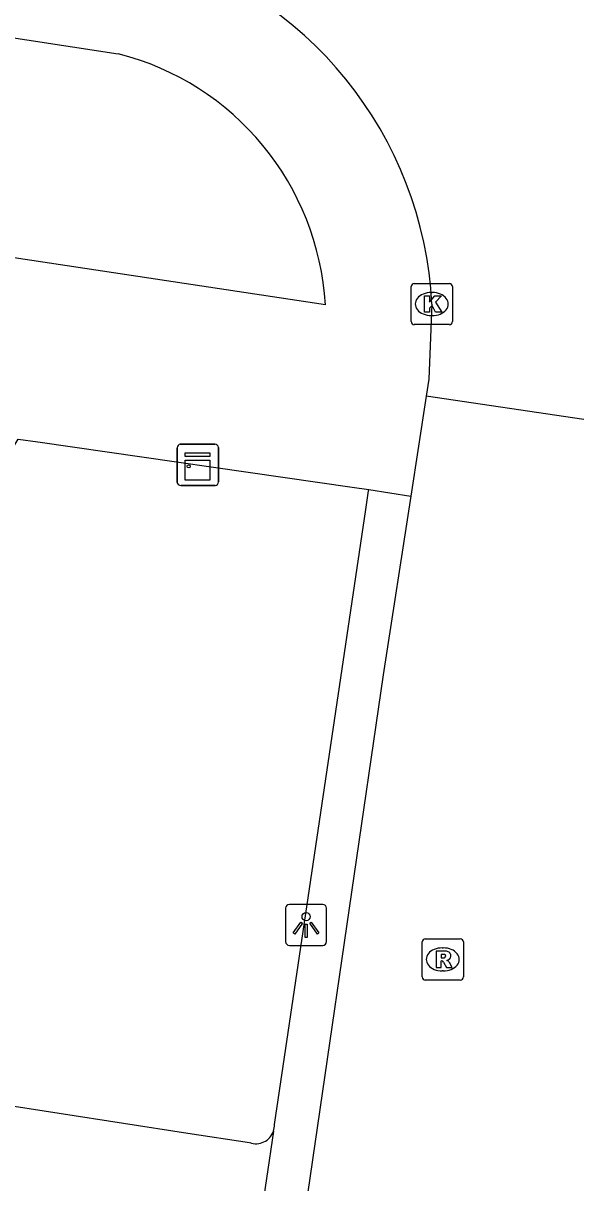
# Model space of a CAD drawing. Extents: x 163010 to 163853, y 382793 to 383982.
# Drawn here: x 163730.48 to 163744.1, y 383154.45 to 383182.61 of the extents above; entities that cross this region are included whole.
import ezdxf

# ---------------------------------------------------------------- set-up
doc = ezdxf.new("R2010")
doc.units = 0
for name, color, linetype in [('IMGEO_Kast', 7, 'Continuous'), ('IMGEO_Kolk', 7, 'Continuous'), ('IMGEO_Lichtpunt', 7, 'Continuous'), ('IMGEO_Rijbaan_lokaal_open', 7, 'Continuous'), ('IMGEO_Rioolput', 7, 'Continuous'), ('IMGEO_Voetpad_open', 7, 'Continuous')]:
    doc.layers.add(name, color=color, linetype=linetype)

msp = doc.modelspace()

# ---------------------------------------------------------------- linework, layer by layer
at = {"layer": 'IMGEO_Kast'}
for p, q in [((163734.221, 383171.462), (163734.221, 383172.303)), ((163734.221, 383172.303), (163734.221, 383171.462)), ((163734.296, 383172.387), (163735.137, 383172.387)), ((163735.137, 383172.387), (163734.296, 383172.387)), ((163735.221, 383172.312), (163735.221, 383171.471)), ((163735.221, 383171.471), (163735.221, 383172.312)), ((163735.146, 383171.387), (163734.305, 383171.387)), ((163734.305, 383171.387), (163735.146, 383171.387))]:
    msp.add_line(p, q, dxfattribs=at)
for points in [[(163734.416, 383172.177), (163735.016, 383172.177), (163735.016, 383172.092), (163734.416, 383172.092), (163734.416, 383172.177)], [(163734.416, 383172.002), (163735.016, 383172.002), (163735.016, 383171.513), (163734.416, 383171.513), (163734.416, 383172.002)]]:
    msp.add_lwpolyline(points, dxfattribs=at)
msp.add_circle((163734.5, 383171.851), 0.0377, dxfattribs=at)
for centre, start, end in [((163734.299, 383172.309), 92.4484, 184.2845), ((163734.299, 383172.309), 92.4484, 184.2845), ((163735.143, 383172.309), 2.4484, 94.2845), ((163735.143, 383172.309), 2.4484, 94.2845), ((163734.299, 383171.465), 182.4484, 274.2845), ((163734.299, 383171.465), 182.4484, 274.2845), ((163735.143, 383171.465), 272.4484, 4.2845), ((163735.143, 383171.465), 272.4484, 4.2845)]:
    msp.add_arc(centre, 0.0779, start, end, dxfattribs=at)
at = {"layer": 'IMGEO_Kolk'}
for p, q in [((163739.905, 383175.366), (163739.905, 383176.218)), ((163739.98, 383176.292), (163740.832, 383176.292)), ((163740.906, 383176.218), (163740.906, 383175.366)), ((163740.393, 383176.072), (163740.418, 383176.072)), ((163740.416, 383175.512), (163740.391, 383175.512)), ((163740.832, 383175.292), (163739.98, 383175.292))]:
    msp.add_line(p, q, dxfattribs=at)
for points in [[(163739.905, 383175.366), (163739.905, 383176.218)], [(163739.98, 383176.292), (163740.832, 383176.292)], [(163740.906, 383176.218), (163740.906, 383175.366)], [(163740.226, 383175.992), (163740.349, 383175.992), (163740.349, 383175.841), (163740.479, 383175.992), (163740.643, 383175.992), (163740.497, 383175.841), (163740.65, 383175.592), (163740.498, 383175.592), (163740.413, 383175.756), (163740.349, 383175.689), (163740.349, 383175.592), (163740.226, 383175.592), (163740.226, 383175.992)], [(163740.832, 383175.292), (163739.98, 383175.292)]]:
    msp.add_lwpolyline(points, dxfattribs=at)
for centre, start, end in [((163739.982, 383176.216), 91.552, 178.448), ((163739.982, 383176.216), 91.552, 178.448), ((163740.83, 383176.216), 1.552, 88.448), ((163740.83, 383176.216), 1.552, 88.448), ((163739.982, 383175.368), 181.552, 268.448), ((163739.982, 383175.368), 181.552, 268.448), ((163740.83, 383175.368), 271.552, 358.448), ((163740.83, 383175.368), 271.552, 358.448)]:
    msp.add_arc(centre, 0.0765, start, end, dxfattribs=at)
for centre, major_axis, ratio, start_param, end_param in [((163740.392, 383175.792), (-0.387, 0.002), 0.722429, 4.712389, 7.853982), ((163740.417, 383175.792), (-0.39, 0.002), 0.717154, 1.570796, 4.712389)]:
    msp.add_ellipse(centre, major_axis=major_axis, ratio=ratio, start_param=start_param, end_param=end_param, dxfattribs=at)
at = {"layer": 'IMGEO_Lichtpunt'}
for p, q in [((163736.853, 383161.116), (163736.853, 383160.309)), ((163736.853, 383161.116), (163736.853, 383160.309)), ((163737.755, 383161.211), (163736.947, 383161.211)), ((163737.755, 383161.211), (163736.947, 383161.211)), ((163737.849, 383160.309), (163737.849, 383161.116)), ((163737.849, 383160.309), (163737.849, 383161.116)), ((163736.947, 383160.215), (163737.755, 383160.215)), ((163736.947, 383160.215), (163737.755, 383160.215))]:
    msp.add_line(p, q, dxfattribs=at)
for points in [[(163737.227, 383160.78), (163737.266, 383160.752), (163737.078, 383160.49), (163737.04, 383160.517), (163737.227, 383160.78)], [(163737.329, 383160.732), (163737.376, 383160.732), (163737.376, 383160.41), (163737.329, 383160.41), (163737.329, 383160.732)], [(163737.439, 383160.752), (163737.477, 383160.779), (163737.664, 383160.517), (163737.625, 383160.489), (163737.439, 383160.752)]]:
    msp.add_lwpolyline(points, dxfattribs=at)
msp.add_circle((163737.352, 383160.914), 0.0994, dxfattribs=at)
for centre, start, end in [((163736.947, 383161.116), 90, 180), ((163736.947, 383161.116), 90, 180), ((163737.755, 383161.116), 0, 90), ((163737.755, 383161.116), 0, 90), ((163736.947, 383160.309), 180, 270), ((163736.947, 383160.309), 180, 270), ((163737.755, 383160.309), 270, 0), ((163737.755, 383160.309), 270, 360)]:
    msp.add_arc(centre, 0.0946, start, end, dxfattribs=at)
at = {"layer": 'IMGEO_Rijbaan_lokaal_open'}
for points in [[(163740.406, 383175.792), (163740.334, 383173.964), (163740.271, 383173.557)], [(163740.271, 383173.557), (163739.894, 383171.129)], [(163744.099, 383172.988), (163740.271, 383173.557)], [(163739.894, 383171.129), (163739.221, 383166.789), (163736.913, 383150.948)]]:
    msp.add_lwpolyline(points, dxfattribs=at)
msp.add_arc((163731.017, 383175.33), 9.401, 2.82, 75.2632, dxfattribs=at)
at = {"layer": 'IMGEO_Rioolput'}
for p, q in [((163740.171, 383159.449), (163740.171, 383160.301)), ((163740.246, 383160.375), (163741.098, 383160.375)), ((163740.659, 383160.155), (163740.684, 383160.155)), ((163741.172, 383160.301), (163741.172, 383159.449)), ((163740.682, 383159.595), (163740.657, 383159.595)), ((163741.098, 383159.375), (163740.246, 383159.375))]:
    msp.add_line(p, q, dxfattribs=at)
for points in [[(163740.171, 383159.449), (163740.171, 383160.301)], [(163740.246, 383160.375), (163741.098, 383160.375)], [(163741.172, 383160.301), (163741.172, 383159.449)], [(163740.76, 383160.073), (163740.508, 383160.075), (163740.508, 383159.675)], [(163740.686, 383159.994), (163740.632, 383159.994), (163740.632, 383159.913)], [(163740.632, 383159.913), (163740.684, 383159.913)], [(163740.508, 383159.675), (163740.632, 383159.675), (163740.632, 383159.837), (163740.643, 383159.837)], [(163740.69, 383159.808), (163740.761, 383159.675), (163740.901, 383159.675), (163740.836, 383159.801)], [(163741.098, 383159.375), (163740.246, 383159.375)]]:
    msp.add_lwpolyline(points, dxfattribs=at)
for centre, radius, start, end in [((163740.248, 383160.299), 0.0765, 91.552, 178.448), ((163740.248, 383160.299), 0.0765, 91.552, 178.448), ((163741.096, 383160.299), 0.0765, 1.552, 88.448), ((163741.096, 383160.299), 0.0765, 1.552, 88.448), ((163740.668, 383160.102), 0.19, 274.7715, 282.9687), ((163740.692, 383159.898), 0.0964, 77.0061, 93.1865), ((163740.706, 383159.955), 0.0378, 276.6634, 79.6772), ((163740.759, 383159.963), 0.109, 350.3612, 89.416), ((163740.757, 383159.963), 0.112, 277.5842, 350.9817), ((163740.642, 383159.784), 0.0533, 26.0293, 88.6989), ((163740.741, 383159.748), 0.108, 29.5134, 73.7905), ((163740.248, 383159.451), 0.0765, 181.552, 268.448), ((163740.248, 383159.451), 0.0765, 181.552, 268.448), ((163741.096, 383159.451), 0.0765, 271.552, 358.448), ((163741.096, 383159.451), 0.0765, 271.552, 358.448)]:
    msp.add_arc(centre, radius, start, end, dxfattribs=at)
for centre, major_axis, ratio, start_param, end_param in [((163740.658, 383159.875), (-0.387, 0.002), 0.722429, 4.712389, 7.853982), ((163740.683, 383159.875), (-0.39, 0.002), 0.717154, 1.570796, 4.712389)]:
    msp.add_ellipse(centre, major_axis=major_axis, ratio=ratio, start_param=start_param, end_param=end_param, dxfattribs=at)
at = {"layer": 'IMGEO_Voetpad_open'}
for points in [[(163713.242, 383179.484), (163714.024, 383184.749), (163732.787, 383181.871)], [(163737.821, 383175.776), (163727.245, 383177.372), (163713.242, 383179.484)], [(163730.167, 383172.202), (163730.358, 383172.511), (163730.834, 383172.445), (163738.469, 383171.348), (163738.875, 383171.285)], [(163736.584, 383155.863), (163738.807, 383170.8), (163738.87, 383171.257), (163738.875, 383171.285)], [(163738.875, 383171.285), (163739.894, 383171.129)], [(163728.218, 383156.628), (163734.479, 383155.658), (163735.981, 383155.426)], [(163736.56, 383155.701), (163736.218, 383153.406)]]:
    msp.add_lwpolyline(points, dxfattribs=at)
for centre, radius, start, end in [((163731.139, 383175.384), 6.693, 3.3587, 75.7495), ((163736.136, 383155.848), 0.449, 249.8784, 340.933), ((163736.106, 383155.851), 0.478, 341.7021, 1.4439)]:
    msp.add_arc(centre, radius, start, end, dxfattribs=at)

doc.saveas('drawing.dxf')
